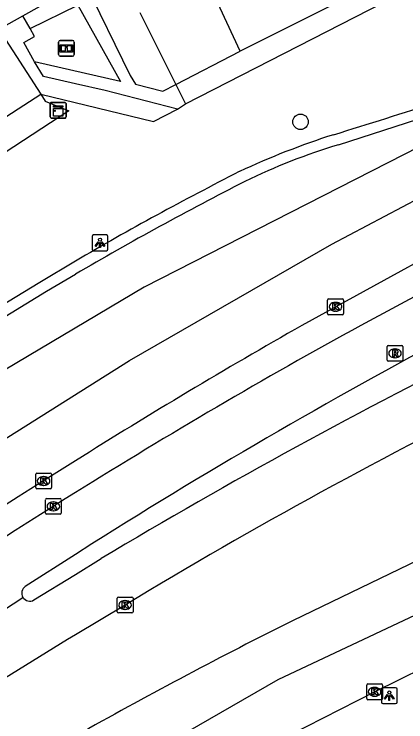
# Model space of a CAD drawing. Extents: x 156414 to 157775, y 382335 to 383765.
# Drawn here: x 157496.12 to 157520.94, y 382974.86 to 383019.74 of the extents above; entities that cross this region are included whole.
import ezdxf

# ---------------------------------------------------------------- set-up
doc = ezdxf.new("R2010")
doc.units = 0
for name, color, linetype in [('IMGEO_Berm_groen', 7, 'Continuous'), ('IMGEO_Berm_open', 7, 'Continuous'), ('IMGEO_Boom', 7, 'Continuous'), ('IMGEO_Groenvoorziening', 7, 'Continuous'), ('IMGEO_Informatiebord', 7, 'Continuous'), ('IMGEO_Kast', 7, 'Continuous'), ('IMGEO_Kolk', 7, 'Continuous'), ('IMGEO_Lichtpunt', 7, 'Continuous'), ('IMGEO_OVBaan_gesloten', 7, 'Continuous'), ('IMGEO_Parkeervlak_open', 7, 'Continuous'), ('IMGEO_Rijbaan_lokaal_gesloten', 7, 'Continuous'), ('IMGEO_Rijbaan_lokaal_open', 7, 'Continuous'), ('IMGEO_Rijbaan_regionaal_gesloten', 7, 'Continuous'), ('IMGEO_Rioolput', 7, 'Continuous'), ('IMGEO_Verkeerseiland_open', 7, 'Continuous'), ('IMGEO_Voetpad_open', 7, 'Continuous')]:
    doc.layers.add(name, color=color, linetype=linetype)

msp = doc.modelspace()

# ---------------------------------------------------------------- linework, layer by layer
at = {"layer": 'IMGEO_Berm_groen'}
msp.add_lwpolyline([(157506.471, 383013.72), (157506.982, 383014.042)], dxfattribs=at)
at = {"layer": 'IMGEO_Berm_open'}
for points in [[(157506.982, 383014.042), (157521.303, 383021.411), (157520.769, 383022.478)], [(157506.362, 383015.269), (157506.982, 383014.042)]]:
    msp.add_lwpolyline(points, dxfattribs=at)
at = {"layer": 'IMGEO_Boom'}
msp.add_circle((157514.269, 383012.914), 0.489, dxfattribs=at)
at = {"layer": 'IMGEO_Groenvoorziening'}
msp.add_lwpolyline([(157497.124, 383018.831), (157500.154, 383020.315), (157502.85, 383015.465), (157497.407, 383016.719)], dxfattribs=at)
at = {"layer": 'IMGEO_Informatiebord'}
for p, q in [((157498.935, 383017.171), (157498.935, 383017.971)), ((157498.935, 383017.971), (157498.935, 383017.171)), ((157499.035, 383018.071), (157499.825, 383018.071)), ((157499.825, 383018.071), (157499.035, 383018.071)), ((157499.925, 383017.971), (157499.925, 383017.171)), ((157499.925, 383017.171), (157499.925, 383017.971)), ((157499.825, 383017.071), (157499.035, 383017.071)), ((157499.035, 383017.071), (157499.825, 383017.071))]:
    msp.add_line(p, q, dxfattribs=at)
for points in [[(157499.036, 383017.803), (157499.824, 383017.803), (157499.824, 383017.339), (157499.036, 383017.339), (157499.036, 383017.803)], [(157499.101, 383017.738), (157499.101, 383017.404), (157499.376, 383017.404), (157499.377, 383017.617), (157499.481, 383017.618), (157499.482, 383017.404), (157499.759, 383017.404), (157499.759, 383017.738), (157499.483, 383017.738), (157499.483, 383017.658), (157499.377, 383017.658), (157499.377, 383017.738), (157499.101, 383017.738)]]:
    msp.add_lwpolyline(points, dxfattribs=at)
for centre, start, end in [((157499.035, 383017.971), 90, 180), ((157499.035, 383017.971), 90, 180), ((157499.825, 383017.971), 0, 90), ((157499.825, 383017.971), 360, 90), ((157499.035, 383017.171), 180, 270), ((157499.035, 383017.171), 180, 270), ((157499.825, 383017.171), 270, 0), ((157499.825, 383017.171), 270, 0)]:
    msp.add_arc(centre, 0.1, start, end, dxfattribs=at)
at = {"layer": 'IMGEO_Kast'}
for p, q in [((157498.409, 383013.219), (157498.409, 383014.06)), ((157498.409, 383014.06), (157498.409, 383013.219)), ((157498.484, 383014.144), (157499.325, 383014.144)), ((157499.325, 383014.144), (157498.484, 383014.144)), ((157499.409, 383014.069), (157499.409, 383013.228)), ((157499.409, 383013.228), (157499.409, 383014.069)), ((157499.334, 383013.144), (157498.493, 383013.144)), ((157498.493, 383013.144), (157499.334, 383013.144))]:
    msp.add_line(p, q, dxfattribs=at)
for points in [[(157498.604, 383013.934), (157499.204, 383013.934), (157499.204, 383013.849), (157498.604, 383013.849), (157498.604, 383013.934)], [(157498.604, 383013.759), (157499.204, 383013.759), (157499.204, 383013.27), (157498.604, 383013.27), (157498.604, 383013.759)]]:
    msp.add_lwpolyline(points, dxfattribs=at)
msp.add_circle((157498.688, 383013.608), 0.0377, dxfattribs=at)
for centre, start, end in [((157498.487, 383014.066), 92.4484, 184.2845), ((157498.487, 383014.066), 92.4484, 184.2845), ((157499.331, 383014.066), 2.4484, 94.2845), ((157499.331, 383014.066), 2.4484, 94.2845), ((157498.487, 383013.222), 182.4484, 274.2845), ((157498.487, 383013.222), 182.4484, 274.2845), ((157499.331, 383013.222), 272.4484, 4.2845), ((157499.331, 383013.222), 272.4484, 4.2845)]:
    msp.add_arc(centre, 0.0779, start, end, dxfattribs=at)
at = {"layer": 'IMGEO_Kolk'}
for p, q in [((157515.986, 383000.756), (157515.986, 383001.608)), ((157516.061, 383001.682), (157516.913, 383001.682)), ((157516.474, 383001.462), (157516.499, 383001.462)), ((157516.987, 383001.608), (157516.987, 383000.756)), ((157516.497, 383000.902), (157516.472, 383000.902)), ((157516.913, 383000.682), (157516.061, 383000.682)), ((157497.485, 382989.714), (157497.485, 382990.566)), ((157497.56, 382990.64), (157498.412, 382990.64)), ((157498.486, 382990.566), (157498.486, 382989.714)), ((157497.973, 382990.42), (157497.998, 382990.42)), ((157498.412, 382989.64), (157497.56, 382989.64)), ((157497.996, 382989.86), (157497.971, 382989.86)), ((157498.104, 382988.1), (157498.104, 382988.952)), ((157498.179, 382989.026), (157499.031, 382989.026)), ((157498.592, 382988.806), (157498.617, 382988.806)), ((157499.105, 382988.952), (157499.105, 382988.1)), ((157498.615, 382988.246), (157498.59, 382988.246)), ((157499.031, 382988.026), (157498.179, 382988.026)), ((157502.651, 382981.844), (157502.651, 382982.696)), ((157502.726, 382982.77), (157503.578, 382982.77)), ((157503.139, 382982.55), (157503.164, 382982.55)), ((157503.652, 382982.696), (157503.652, 382981.844)), ((157503.162, 382981.99), (157503.137, 382981.99)), ((157503.578, 382981.77), (157502.726, 382981.77)), ((157518.463, 382976.342), (157518.463, 382977.194)), ((157518.538, 382977.268), (157519.39, 382977.268)), ((157518.951, 382977.048), (157518.976, 382977.048)), ((157519.464, 382977.194), (157519.464, 382976.342)), ((157519.39, 382976.268), (157518.538, 382976.268)), ((157518.974, 382976.488), (157518.949, 382976.488))]:
    msp.add_line(p, q, dxfattribs=at)
for points in [[(157515.986, 383000.756), (157515.986, 383001.608)], [(157516.061, 383001.682), (157516.913, 383001.682)], [(157516.307, 383001.382), (157516.43, 383001.382), (157516.43, 383001.231), (157516.56, 383001.382), (157516.724, 383001.382), (157516.578, 383001.231), (157516.731, 383000.982), (157516.579, 383000.982), (157516.494, 383001.146), (157516.43, 383001.079), (157516.43, 383000.982), (157516.307, 383000.982), (157516.307, 383001.382)], [(157516.987, 383001.608), (157516.987, 383000.756)], [(157516.913, 383000.682), (157516.061, 383000.682)], [(157497.485, 382989.714), (157497.485, 382990.566)], [(157497.56, 382990.64), (157498.412, 382990.64)], [(157498.486, 382990.566), (157498.486, 382989.714)], [(157497.806, 382990.34), (157497.929, 382990.34), (157497.929, 382990.189), (157498.059, 382990.34), (157498.223, 382990.34), (157498.077, 382990.189), (157498.23, 382989.94), (157498.078, 382989.94), (157497.993, 382990.104), (157497.929, 382990.037), (157497.929, 382989.94), (157497.806, 382989.94), (157497.806, 382990.34)], [(157498.412, 382989.64), (157497.56, 382989.64)], [(157498.104, 382988.1), (157498.104, 382988.952)], [(157498.179, 382989.026), (157499.031, 382989.026)], [(157498.425, 382988.726), (157498.548, 382988.726), (157498.548, 382988.575), (157498.678, 382988.726), (157498.842, 382988.726), (157498.696, 382988.575), (157498.849, 382988.326), (157498.697, 382988.326), (157498.612, 382988.49), (157498.548, 382988.423), (157498.548, 382988.326), (157498.425, 382988.326), (157498.425, 382988.726)], [(157499.105, 382988.952), (157499.105, 382988.1)], [(157499.031, 382988.026), (157498.179, 382988.026)], [(157502.651, 382981.844), (157502.651, 382982.696)], [(157502.726, 382982.77), (157503.578, 382982.77)], [(157502.972, 382982.47), (157503.095, 382982.47), (157503.095, 382982.319), (157503.225, 382982.47), (157503.389, 382982.47), (157503.243, 382982.319), (157503.396, 382982.07), (157503.244, 382982.07), (157503.159, 382982.234), (157503.095, 382982.167), (157503.095, 382982.07), (157502.972, 382982.07), (157502.972, 382982.47)], [(157503.652, 382982.696), (157503.652, 382981.844)], [(157503.578, 382981.77), (157502.726, 382981.77)], [(157518.463, 382976.342), (157518.463, 382977.194)], [(157518.538, 382977.268), (157519.39, 382977.268)], [(157519.464, 382977.194), (157519.464, 382976.342)], [(157518.784, 382976.968), (157518.907, 382976.968), (157518.907, 382976.817), (157519.037, 382976.968), (157519.201, 382976.968), (157519.055, 382976.817), (157519.208, 382976.568), (157519.056, 382976.568), (157518.971, 382976.732), (157518.907, 382976.665), (157518.907, 382976.568), (157518.784, 382976.568), (157518.784, 382976.968)], [(157519.39, 382976.268), (157518.538, 382976.268)]]:
    msp.add_lwpolyline(points, dxfattribs=at)
for centre, start, end in [((157516.063, 383001.606), 91.552, 178.448), ((157516.063, 383001.606), 91.552, 178.448), ((157516.911, 383001.606), 1.552, 88.448), ((157516.911, 383001.606), 1.552, 88.448), ((157516.063, 383000.758), 181.552, 268.448), ((157516.063, 383000.758), 181.552, 268.448), ((157516.911, 383000.758), 271.552, 358.448), ((157516.911, 383000.758), 271.552, 358.448), ((157497.562, 382990.564), 91.552, 178.448), ((157497.562, 382990.564), 91.552, 178.448), ((157498.41, 382990.564), 1.552, 88.448), ((157498.41, 382990.564), 1.552, 88.448), ((157497.562, 382989.716), 181.552, 268.448), ((157497.562, 382989.716), 181.552, 268.448), ((157498.41, 382989.716), 271.552, 358.448), ((157498.41, 382989.716), 271.552, 358.448), ((157498.181, 382988.95), 91.552, 178.448), ((157498.181, 382988.95), 91.552, 178.448), ((157499.029, 382988.95), 1.552, 88.448), ((157499.029, 382988.95), 1.552, 88.448), ((157498.181, 382988.102), 181.552, 268.448), ((157498.181, 382988.102), 181.552, 268.448), ((157499.029, 382988.102), 271.552, 358.448), ((157499.029, 382988.102), 271.552, 358.448), ((157502.728, 382982.694), 91.552, 178.448), ((157502.728, 382982.694), 91.552, 178.448), ((157503.576, 382982.694), 1.552, 88.448), ((157503.576, 382982.694), 1.552, 88.448), ((157502.728, 382981.846), 181.552, 268.448), ((157502.728, 382981.846), 181.552, 268.448), ((157503.576, 382981.846), 271.552, 358.448), ((157503.576, 382981.846), 271.552, 358.448), ((157518.54, 382977.192), 91.552, 178.448), ((157518.54, 382977.192), 91.552, 178.448), ((157519.388, 382977.192), 1.552, 88.448), ((157519.388, 382977.192), 1.552, 88.448), ((157518.54, 382976.344), 181.552, 268.448), ((157518.54, 382976.344), 181.552, 268.448), ((157519.388, 382976.344), 271.552, 358.448), ((157519.388, 382976.344), 271.552, 358.448)]:
    msp.add_arc(centre, 0.0765, start, end, dxfattribs=at)
for centre, major_axis, ratio, start_param, end_param in [((157516.473, 383001.182), (-0.387, 0.002), 0.722429, 4.712389, 7.853982), ((157516.498, 383001.182), (-0.39, 0.002), 0.717154, 1.570796, 4.712389), ((157497.972, 382990.14), (-0.387, 0.002), 0.722429, 4.712389, 7.853982), ((157497.997, 382990.14), (-0.39, 0.002), 0.717154, 1.570796, 4.712389), ((157498.591, 382988.526), (-0.387, 0.002), 0.722429, 4.712389, 7.853982), ((157498.616, 382988.526), (-0.39, 0.002), 0.717154, 1.570796, 4.712389), ((157503.138, 382982.27), (-0.387, 0.002), 0.722429, 4.712389, 7.853982), ((157503.163, 382982.27), (-0.39, 0.002), 0.717154, 1.570796, 4.712389), ((157518.95, 382976.768), (-0.387, 0.002), 0.722429, 4.712389, 7.853982), ((157518.975, 382976.768), (-0.39, 0.002), 0.717154, 1.570796, 4.712389)]:
    msp.add_ellipse(centre, major_axis=major_axis, ratio=ratio, start_param=start_param, end_param=end_param, dxfattribs=at)
at = {"layer": 'IMGEO_Lichtpunt'}
for p, q in [((157501.061, 383005.641), (157501.061, 383004.834)), ((157501.061, 383005.641), (157501.061, 383004.834)), ((157501.963, 383005.736), (157501.155, 383005.736)), ((157501.963, 383005.736), (157501.155, 383005.736)), ((157502.057, 383004.834), (157502.057, 383005.641)), ((157502.057, 383004.834), (157502.057, 383005.641)), ((157501.155, 383004.74), (157501.963, 383004.74)), ((157501.155, 383004.74), (157501.963, 383004.74)), ((157519.393, 382976.927), (157519.393, 382976.12)), ((157519.393, 382976.927), (157519.393, 382976.12)), ((157520.295, 382977.022), (157519.487, 382977.022)), ((157520.295, 382977.022), (157519.487, 382977.022)), ((157520.389, 382976.12), (157520.389, 382976.927)), ((157520.389, 382976.12), (157520.389, 382976.927)), ((157519.487, 382976.026), (157520.295, 382976.026)), ((157519.487, 382976.026), (157520.295, 382976.026))]:
    msp.add_line(p, q, dxfattribs=at)
for points in [[(157501.435, 383005.305), (157501.474, 383005.277), (157501.286, 383005.015), (157501.248, 383005.042), (157501.435, 383005.305)], [(157501.647, 383005.277), (157501.685, 383005.304), (157501.872, 383005.042), (157501.833, 383005.014), (157501.647, 383005.277)], [(157501.537, 383005.257), (157501.584, 383005.257), (157501.584, 383004.935), (157501.537, 383004.935), (157501.537, 383005.257)], [(157519.767, 382976.591), (157519.806, 382976.563), (157519.618, 382976.301), (157519.58, 382976.328), (157519.767, 382976.591)], [(157519.979, 382976.563), (157520.017, 382976.59), (157520.204, 382976.328), (157520.165, 382976.3), (157519.979, 382976.563)], [(157519.869, 382976.543), (157519.916, 382976.543), (157519.916, 382976.221), (157519.869, 382976.221), (157519.869, 382976.543)]]:
    msp.add_lwpolyline(points, dxfattribs=at)
for centre in [(157501.56, 383005.439), (157519.892, 382976.725)]:
    msp.add_circle(centre, 0.0994, dxfattribs=at)
for centre, start, end in [((157501.155, 383005.641), 90, 180), ((157501.155, 383005.641), 90, 180), ((157501.963, 383005.641), 0, 90), ((157501.963, 383005.641), 0, 90), ((157501.155, 383004.834), 180, 270), ((157501.155, 383004.834), 180, 270), ((157501.963, 383004.834), 270, 0), ((157501.963, 383004.834), 270, 360), ((157519.487, 382976.927), 90, 180), ((157519.487, 382976.927), 90, 180), ((157520.295, 382976.927), 0, 90), ((157520.295, 382976.927), 0, 90), ((157519.487, 382976.12), 180, 270), ((157519.487, 382976.12), 180, 270), ((157520.295, 382976.12), 270, 0), ((157520.295, 382976.12), 270, 360)]:
    msp.add_arc(centre, 0.0946, start, end, dxfattribs=at)
at = {"layer": 'IMGEO_OVBaan_gesloten'}
for points in [[(157524.261, 383003.319), (157518.083, 383000)], [(157500, 382989.402), (157499.36, 382989.002), (157498.601, 382988.525)], [(157501.034, 382986.141), (157500, 382985.48), (157496.827, 382983.453)], [(157497.37, 382982.59), (157500, 382984.206), (157501.634, 382985.211)], [(157461.496, 382956.678), (157473.023, 382966.064), (157483.691, 382974.052), (157489.842, 382978.298), (157496.677, 382982.756)], [(157503.148, 382982.271), (157500, 382980.38), (157499.745, 382980.233), (157499.49, 382980.085), (157494.151, 382976.795)]]:
    msp.add_lwpolyline(points, dxfattribs=at)
for centre, radius, start, end in [((157700.488, 382668.043), 378.77, 118.78804, 121.95899), ((157691.648, 382684.217), 357.06, 117.82248, 122.26547), ((157682.872, 382683.307), 352.127, 116.3352, 120.97711), ((157672.558, 382702.617), 326.965, 116.18653, 121.20683), ((157656.501, 382736.942), 297.029, 122.11342, 128.017), ((157497.109, 382983.028), 0.51, 123.5203, 212.1892), ((157497.109, 382983.028), 0.51, 212.2615, 300.797)]:
    msp.add_arc(centre, radius, start, end, dxfattribs=at)
at = {"layer": 'IMGEO_Parkeervlak_open'}
msp.add_lwpolyline([(157506.362, 383015.269), (157510.433, 383017.392)], dxfattribs=at)
at = {"layer": 'IMGEO_Rijbaan_lokaal_gesloten'}
for points in [[(157496.677, 383019.636), (157497.767, 383020.237)], [(157495.126, 383018.78), (157495.799, 383019.151), (157496.677, 383019.636)]]:
    msp.add_lwpolyline(points, dxfattribs=at)
at = {"layer": 'IMGEO_Rijbaan_lokaal_open'}
for points in [[(157510.433, 383017.392), (157508.335, 383021.955)], [(157516.482, 383020.414), (157510.433, 383017.392)]]:
    msp.add_lwpolyline(points, dxfattribs=at)
at = {"layer": 'IMGEO_Rijbaan_regionaal_gesloten'}
for points in [[(157461.26, 382967.686), (157477.206, 382980.384), (157489.688, 382989.129), (157503.424, 382997.774), (157516.262, 383005.156), (157522.963, 383008.7), (157532.653, 383013.388), (157542.059, 383017.937), (157563.619, 383028.19), (157583.282, 383036.15), (157593.606, 383039.479), (157605.276, 383042.997), (157618.681, 383047.039), (157628.338, 383050.02), (157637.659, 383053.214), (157656.409, 383060.013)], [(157692.51, 383056.437), (157656.81, 383043.081), (157650.994, 383040.969), (157624.255, 383029.843), (157608.988, 383022.848), (157591.111, 383014.656), (157573.149, 383006.118), (157531.64, 382986.387), (157512.834, 382977.537), (157496.205, 382967.961), (157486.232, 382961.464), (157481.497, 382957.924), (157467.831, 382947.289)], [(157532.567, 383016.843), (157520.845, 383010.832), (157504.357, 383002.424), (157494.022, 382996.296), (157480.983, 382987.59), (157471.536, 382980.654), (157458.812, 382970.684)], [(157516.679, 383011.462), (157522.426, 383013.309), (157529.746, 383015.757)], [(157580.378, 383013.154), (157527.276, 382987.807), (157513.751, 382981.27)], [(157512.486, 382973.47), (157518.959, 382976.769), (157523.662, 382979.102), (157558.736, 382995.716), (157567.618, 383000), (157569.772, 383000.948), (157586.676, 383009.012)], [(157523.442, 383004.993), (157514.36, 383000)], [(157494.599, 383000), (157498.178, 383002.165), (157500, 383003.246)], [(157500, 382991.419), (157497.981, 382990.141)]]:
    msp.add_lwpolyline(points, dxfattribs=at)
for centre, radius, start, end in [((157528.333, 382973.038), 40.153, 106.8725, 115.9829), ((157606.533, 382821.567), 210.61, 117.05384, 120.38659), ((157703.271, 382667.558), 382.368, 119.60753, 122.1144), ((157647.647, 382750.544), 282.501, 121.99136, 128.187), ((157652.805, 382703.035), 311.048, 116.55455, 119.33052)]:
    msp.add_arc(centre, radius, start, end, dxfattribs=at)
at = {"layer": 'IMGEO_Rioolput'}
for p, q in [((157519.754, 382997.806), (157519.754, 382998.658)), ((157519.829, 382998.732), (157520.681, 382998.732)), ((157520.755, 382998.658), (157520.755, 382997.806)), ((157520.242, 382998.512), (157520.267, 382998.512)), ((157520.681, 382997.732), (157519.829, 382997.732)), ((157520.265, 382997.952), (157520.24, 382997.952))]:
    msp.add_line(p, q, dxfattribs=at)
for points in [[(157519.754, 382997.806), (157519.754, 382998.658)], [(157519.829, 382998.732), (157520.681, 382998.732)], [(157520.755, 382998.658), (157520.755, 382997.806)], [(157520.343, 382998.43), (157520.091, 382998.432), (157520.091, 382998.032)], [(157520.091, 382998.032), (157520.215, 382998.032), (157520.215, 382998.194), (157520.226, 382998.194)], [(157520.269, 382998.351), (157520.215, 382998.351), (157520.215, 382998.27)], [(157520.215, 382998.27), (157520.267, 382998.27)], [(157520.273, 382998.165), (157520.344, 382998.032), (157520.484, 382998.032), (157520.419, 382998.158)], [(157520.681, 382997.732), (157519.829, 382997.732)]]:
    msp.add_lwpolyline(points, dxfattribs=at)
for centre, radius, start, end in [((157519.831, 382998.656), 0.0765, 91.552, 178.448), ((157519.831, 382998.656), 0.0765, 91.552, 178.448), ((157520.679, 382998.656), 0.0765, 1.552, 88.448), ((157520.679, 382998.656), 0.0765, 1.552, 88.448), ((157520.225, 382998.141), 0.0533, 26.0293, 88.6989), ((157520.251, 382998.459), 0.19, 274.7715, 282.9687), ((157520.275, 382998.255), 0.0964, 77.0061, 93.1865), ((157520.289, 382998.312), 0.0378, 276.6634, 79.6772), ((157520.342, 382998.32), 0.109, 350.3612, 89.416), ((157520.34, 382998.32), 0.112, 277.5842, 350.9817), ((157520.324, 382998.105), 0.108, 29.5134, 73.7905), ((157519.831, 382997.808), 0.0765, 181.552, 268.448), ((157519.831, 382997.808), 0.0765, 181.552, 268.448), ((157520.679, 382997.808), 0.0765, 271.552, 358.448), ((157520.679, 382997.808), 0.0765, 271.552, 358.448)]:
    msp.add_arc(centre, radius, start, end, dxfattribs=at)
for centre, major_axis, ratio, start_param, end_param in [((157520.241, 382998.232), (-0.387, 0.002), 0.722429, 4.712389, 7.853982), ((157520.266, 382998.232), (-0.39, 0.002), 0.717154, 1.570796, 4.712389)]:
    msp.add_ellipse(centre, major_axis=major_axis, ratio=ratio, start_param=start_param, end_param=end_param, dxfattribs=at)
at = {"layer": 'IMGEO_Verkeerseiland_open'}
msp.add_lwpolyline([(157500, 383004.075), (157497.744, 383002.73), (157493.244, 383000)], dxfattribs=at)
for centre, radius, start, end in [((157409.151, 383360.962), 364.969, 287.08336, 289.26155), ((157531.307, 382965.24), 49.181, 107.6869, 115.17), ((157598.564, 382835.999), 194.845, 116.90655, 120.38853)]:
    msp.add_arc(centre, radius, start, end, dxfattribs=at)
at = {"layer": 'IMGEO_Voetpad_open'}
for points in [[(157500.571, 383021.783), (157503.481, 383015.839), (157503.814, 383015.291), (157505.549, 383014.845), (157506.362, 383015.269)], [(157504.074, 383019.842), (157506.362, 383015.269)], [(157497.124, 383018.831), (157496.677, 383019.636)], [(157495.126, 383018.78), (157497.808, 383014.669)], [(157497.407, 383016.719), (157496.731, 383017.938), (157497.41, 383018.315), (157497.124, 383018.831)], [(157506.471, 383013.72), (157501.877, 383014.888), (157500, 383015.322), (157497.976, 383015.79), (157497.407, 383016.719)], [(157494.501, 383012.525), (157497.808, 383014.669)], [(157497.808, 383014.669), (157498.076, 383014.218), (157499.578, 383013.619), (157495.54, 383010.963)], [(157497.808, 383014.669), (157504.951, 383012.942), (157506.471, 383013.72)]]:
    msp.add_lwpolyline(points, dxfattribs=at)

doc.saveas('drawing.dxf')
